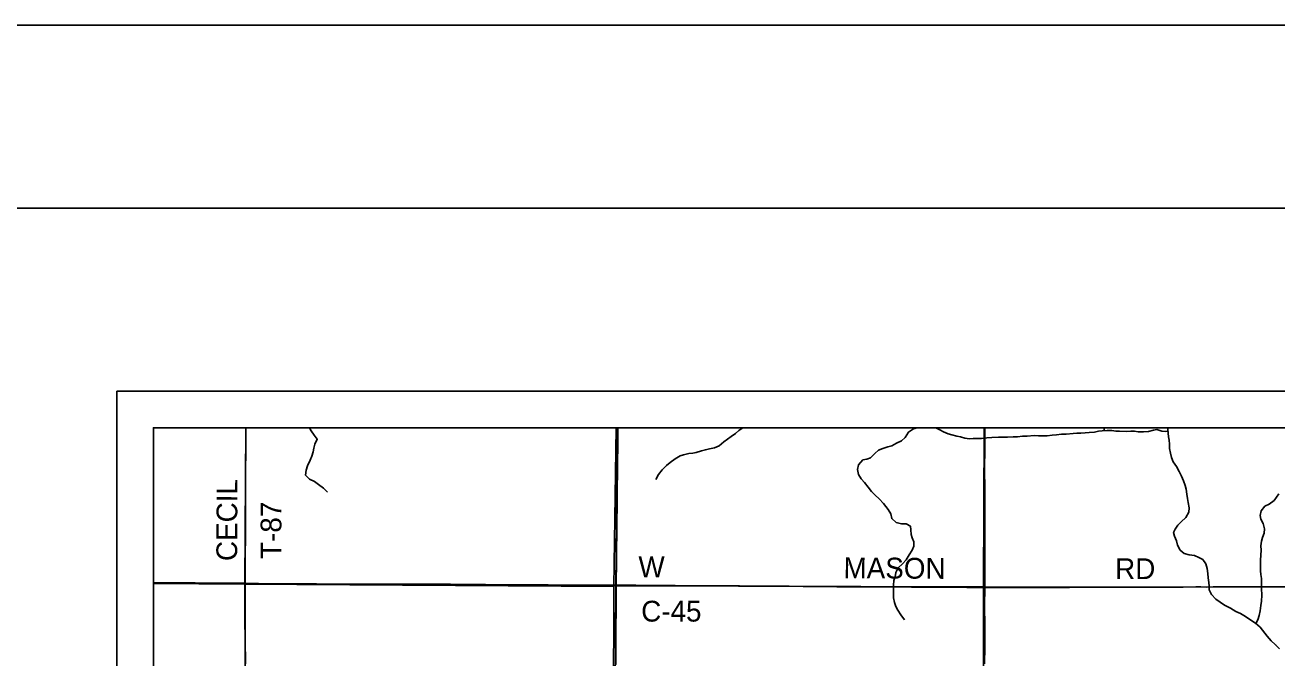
# Model space of a CAD drawing. Extents: x 0 to 1391, y -24 to 440.
# Drawn here: x 335 to 403.4, y 405.4 to 440 of the extents above; entities that cross this region are included whole.
import ezdxf

# ---------------------------------------------------------------- set-up
doc = ezdxf.new("R2010")
doc.units = 0
for name, color, linetype in [('GM_X_County_Road', 7, 'Continuous'), ('GM_X_County_Road_Text', 7, 'Continuous'), ('GM_X_Minor_River', 7, 'Continuous'), ('GM_X_Section', 7, 'Continuous'), ('GM_X_Township', 7, 'Continuous'), ('GM_X_Township_Road', 7, 'Continuous'), ('GM_X_Township_Road_Text', 7, 'Continuous'), ('SH_Border', 7, 'Continuous'), ('SH_Cut_Line', 7, 'Continuous'), ('SH_Data', 7, 'Continuous')]:
    doc.layers.add(name, color=color, linetype=linetype)

msp = doc.modelspace()

# ---------------------------------------------------------------- linework, layer by layer
at = {"layer": 'GM_X_County_Road'}
for points in [[(342, 409.542), (343.571, 409.526), (344.279, 409.518), (345.882, 409.511), (347.014, 409.499)], [(347.029, 405.1), (347.028, 405.473), (347.023, 406.044), (347.021, 407.312), (347.012, 408.605), (347.013, 408.965), (347.015, 409.387), (347.015, 409.4), (347.014, 409.499)], [(347.014, 409.499), (347.747, 409.492), (349.313, 409.475), (350.916, 409.473), (353.115, 409.457), (355.241, 409.446), (356.049, 409.449), (358.236, 409.44), (360.15, 409.424), (361.144, 409.42), (362.337, 409.414), (363.58, 409.406), (365.32, 409.403), (367.16, 409.396), (367.287, 409.396)], [(367.287, 409.396), (367.611, 409.393), (368.357, 409.387), (369.823, 409.376), (370.507, 409.375), (372.296, 409.359), (373.079, 409.357), (374.024, 409.353), (374.856, 409.348), (375.503, 409.346), (376.745, 409.334), (377.516, 409.327), (378.311, 409.321), (379.343, 409.312), (380.325, 409.306), (381.468, 409.3), (382.475, 409.296), (383.431, 409.29), (384.326, 409.286), (384.96, 409.283), (385.681, 409.279), (386.452, 409.275), (387.197, 409.27), (387.428, 409.271)], [(387.428, 409.271), (387.731, 409.272), (388.365, 409.269), (389.148, 409.267), (389.67, 409.269), (390.154, 409.271), (390.576, 409.267), (391.433, 409.274), (392.067, 409.275), (392.514, 409.283), (392.813, 409.282), (393.16, 409.281), (393.931, 409.286), (394.403, 409.283), (395.149, 409.286), (396.068, 409.28), (396.552, 409.282), (397.31, 409.289), (397.857, 409.289), (398.279, 409.291), (398.975, 409.297), (399.236, 409.296), (399.571, 409.294), (399.919, 409.296), (400.428, 409.295), (401.286, 409.298), (402.144, 409.299), (402.765, 409.301), (403.249, 409.305), (403.97, 409.309)]]:
    msp.add_lwpolyline(points, dxfattribs=at)
at = {"layer": 'GM_X_Minor_River'}
for points in [[(350.527, 418), (350.617, 417.824), (350.787, 417.586), (350.951, 417.378), (350.825, 417.099), (350.768, 416.872), (350.735, 416.675), (350.663, 416.434), (350.569, 416.23), (350.42, 415.921), (350.34, 415.687), (350.313, 415.406), (350.537, 415.19), (350.808, 415.056), (351.025, 414.901), (351.287, 414.692), (351.519, 414.468)], [(374.22, 418), (373.998, 417.843), (373.805, 417.686), (373.575, 417.515), (373.368, 417.375), (373.176, 417.226), (372.922, 417.01)], [(383.739, 418), (383.54, 417.945), (383.272, 417.76), (383.077, 417.459), (382.877, 417.288), (382.61, 417.148), (382.357, 417.015), (382.136, 416.958), (381.854, 416.856), (381.618, 416.777), (381.417, 416.59), (381.186, 416.358), (380.995, 416.285), (380.775, 416.244), (380.528, 415.967), (380.486, 415.717), (380.534, 415.442), (380.682, 415.205), (380.854, 415.012), (381.062, 414.75), (381.248, 414.519), (381.442, 414.311), (381.658, 414.118), (381.897, 413.863), (382.157, 413.532), (382.298, 413.295), (382.346, 413.028), (382.593, 412.819), (382.873, 412.746), (383.131, 412.742), (383.379, 412.616), (383.391, 412.418), (383.417, 412.167), (383.467, 411.977), (383.562, 411.762), (383.558, 411.519), (383.456, 411.301), (383.293, 411.045), (383.137, 410.782), (382.929, 410.557), (382.706, 410.348), (382.573, 410.085), (382.531, 409.857), (382.459, 409.646), (382.448, 409.395), (382.44, 408.917), (382.452, 408.696), (382.501, 408.452), (382.573, 408.231), (382.684, 408.024), (382.839, 407.778), (383.047, 407.509)], [(397.448, 417.807), (397.303, 417.795), (397.099, 417.814), (396.842, 417.909), (396.652, 417.866), (396.378, 417.787), (396.112, 417.777), (395.809, 417.774), (395.612, 417.8), (395.407, 417.811), (395.202, 417.799), (394.793, 417.806), (394.603, 417.817), (394.376, 417.843), (394.118, 417.847), (393.853, 417.829), (393.655, 417.802), (393.427, 417.76), (393.146, 417.734), (392.91, 417.715), (392.69, 417.696), (392.463, 417.692), (392.265, 417.673), (391.885, 417.641), (391.627, 417.638), (391.361, 417.604), (391.118, 417.585), (390.837, 417.559), (390.625, 417.555), (390.36, 417.56), (390.125, 417.571), (389.753, 417.539), (389.502, 417.528), (389.213, 417.495), (388.986, 417.499), (388.682, 417.489), (388.493, 417.484), (388.174, 417.482), (387.825, 417.465), (387.536, 417.439), (387.255, 417.413), (387.005, 417.417), (386.793, 417.406), (386.595, 417.394), (386.345, 417.428), (386.104, 417.508), (385.907, 417.534), (385.635, 417.607), (385.439, 417.671), (385.183, 417.774), (384.98, 417.876), (384.759, 418)], [(393.953, 417.836), (393.955, 418)], [(403.306, 406.144), (403.306, 406.144), (403.082, 406.353), (402.866, 406.6), (402.479, 407.092), (402.232, 407.309), (401.969, 407.488), (401.684, 407.675), (401.399, 407.839), (401.15, 407.957), (400.857, 408.144), (400.534, 408.309), (400.294, 408.465), (400.054, 408.628), (399.83, 408.89), (399.698, 409.143), (399.693, 409.348), (399.681, 409.538), (399.647, 409.79), (399.628, 410.025), (399.587, 410.307), (399.508, 410.559), (399.345, 410.797), (399.134, 410.915), (398.886, 411.01), (398.606, 411.06), (398.326, 411.118), (398.117, 411.311), (397.969, 411.579), (397.905, 411.823), (397.795, 412.076), (397.753, 412.267), (397.839, 412.463), (397.979, 412.673), (398.172, 412.86), (398.411, 413.099), (398.582, 413.392), (398.594, 413.627), (398.538, 413.909), (398.503, 414.122), (398.477, 414.374), (398.436, 414.648), (398.378, 414.838), (398.284, 415.098), (398.189, 415.35), (398.049, 415.611), (397.909, 415.879), (397.724, 416.14), (397.629, 416.37), (397.58, 416.606), (397.531, 416.865), (397.527, 417.093), (397.5, 417.313), (397.48, 417.504), (397.461, 417.701), (397.434, 417.922), (397.431, 418)], [(372.922, 417.01), (372.67, 416.9), (372.381, 416.836), (372.168, 416.794), (371.947, 416.729), (371.665, 416.65), (371.475, 416.615), (371.262, 416.589), (370.973, 416.517), (370.783, 416.46), (370.507, 416.297), (370.246, 416.096), (370.046, 415.932), (369.8, 415.693), (369.606, 415.446), (369.45, 415.175)], [(402.249, 407.294), (402.349, 407.504), (402.421, 407.746), (402.486, 407.996), (402.521, 408.276), (402.547, 408.512), (402.567, 408.845), (402.558, 409.21), (402.554, 409.415), (402.552, 409.757), (402.525, 409.978), (402.505, 410.183), (402.495, 410.48), (402.492, 410.753), (402.511, 411.034), (402.531, 411.299), (402.527, 411.55), (402.561, 411.793), (402.618, 412.004), (402.705, 412.238), (402.716, 412.474), (402.645, 412.763), (402.52, 413.001), (402.478, 413.199), (402.535, 413.456), (402.744, 413.711), (402.981, 413.813), (403.242, 414.014), (403.5, 414.382)], [(403.53, 405.908), (403.306, 406.144)], [(403.362, 406.145), (403.361, 406.145)]]:
    msp.add_lwpolyline(points, dxfattribs=at)
at = {"layer": 'GM_X_Section'}
for p, q in [((367.354, 418), (347.045, 418)), ((387.399, 418), (367.354, 418)), ((407.425, 418), (387.399, 418)), ((342, 409.528), (342, 389.343))]:
    msp.add_line(p, q, dxfattribs=at)
for points in [[(347.045, 418), (342, 418), (342, 409.528)], [(342, 409.528), (346.989, 409.492), (347.045, 418)], [(347.045, 418), (346.989, 409.492), (367.275, 409.356), (367.354, 418)], [(367.354, 418), (367.275, 409.356), (387.365, 409.3), (387.399, 418)], [(387.399, 418), (387.365, 409.3), (407.575, 409.291), (407.425, 418)], [(342, 389.343), (347.061, 389.308), (346.989, 409.492), (342, 409.528)]]:
    msp.add_lwpolyline(points, dxfattribs=at)
for points in [[(367.275, 409.356), (367.149, 389.154), (347.061, 389.308), (346.989, 409.492)], [(367.275, 409.356), (387.365, 409.3), (387.322, 389.119), (367.149, 389.154)], [(387.365, 409.3), (407.575, 409.291), (407.121, 398.792), (407.176, 391.617), (407.542, 389.3), (387.322, 389.119)]]:
    msp.add_lwpolyline(points, close=True, dxfattribs=at)
at = {"layer": 'GM_X_Township'}
msp.add_line((342, 409.484), (342, 328.905), dxfattribs=at)
for points in [[(367.289, 418), (342, 418), (342, 409.484)], [(342, 409.484), (346.96, 409.447), (367.16, 409.322), (367.289, 418)], [(447.02, 384.234), (447.036, 389.216), (447.076, 409.404), (447.056, 418), (367.289, 418), (367.16, 409.322), (367.112, 389.089), (367.052, 379.006), (366.961, 368.979), (366.895, 354.384)], [(342, 328.905), (346.676, 328.912), (347.332, 328.904), (351.489, 328.852), (352.004, 328.845), (356.749, 328.811), (366.886, 328.586), (366.882, 332.104), (366.863, 348.93), (366.895, 354.384), (366.961, 368.979), (367.052, 379.006), (367.112, 389.089), (367.16, 409.322), (346.96, 409.447), (342, 409.484)]]:
    msp.add_lwpolyline(points, dxfattribs=at)
at = {"layer": 'GM_X_Township_Road'}
for points in [[(347.014, 409.499), (347.017, 409.915), (347.02, 410.238), (347.018, 410.884), (347.021, 411.257), (347.025, 411.791), (347.027, 412.462), (347.03, 413.755), (347.035, 414.861), (347.041, 415.892), (347.043, 416.439), (347.05, 416.899), (347.049, 417.594), (347.052, 418)], [(367.287, 409.396), (367.285, 409.607), (367.299, 410.551), (367.305, 411.359), (367.317, 412.204), (367.33, 412.925), (367.34, 413.683), (367.343, 414.205), (367.348, 414.739), (367.356, 415.51), (367.362, 416.218), (367.373, 416.901), (367.381, 417.535), (367.384, 418)], [(387.428, 409.271), (387.43, 409.71), (387.434, 410.182), (387.432, 410.99), (387.435, 413.686), (387.43, 414.295), (387.429, 414.891), (387.424, 415.475), (387.425, 416.159), (387.427, 416.457), (387.43, 417.003), (387.432, 417.251), (387.438, 417.698), (387.441, 417.984), (387.441, 418)], [(367.264, 405.059), (367.266, 405.419), (367.267, 406.177), (367.274, 407.06), (367.282, 408.041), (367.284, 408.601), (367.288, 409.11), (367.287, 409.371), (367.287, 409.396)], [(387.424, 405.087), (387.43, 406.032), (387.431, 407.187), (387.423, 408.243), (387.428, 409.271)]]:
    msp.add_lwpolyline(points, dxfattribs=at)
at = {"layer": 'SH_Border'}
msp.add_lwpolyline([(30, 430), (670, 430), (670, 10), (30, 10)], close=True, dxfattribs=at)
at = {"layer": 'SH_Cut_Line'}
msp.add_lwpolyline([(0, 0), (680, 0), (680, 440), (0, 440)], close=True, dxfattribs=at)
at = {"layer": 'SH_Data'}
for p, q in [((340, 420), (340, 280)), ((340, 420), (480, 420)), ((342, 418), (478, 418)), ((342, 418), (342, 282))]:
    msp.add_line(p, q, dxfattribs=at)

# ---------------------------------------------------------------- texts
at = {"layer": 'GM_X_County_Road_Text'}
for s, height, rotation, p in [('W', 1.136, 0.00001, (368.507, 409.826)), ('MASON', 1.1364, 359.619, (379.712, 409.776)), ('RD', 1.1364, 0.00001, (394.557, 409.726)), ('C-45', 1.1364, 0.00001, (368.657, 407.405))]:
    msp.add_text(s, height=height, rotation=rotation, dxfattribs=at).set_placement(p)
at = {"layer": 'GM_X_Township_Road_Text'}
for s, rotation, p in [('CECIL', 89.76224, (346.577, 410.711)), ('T-87', 90, (348.996, 410.829))]:
    msp.add_text(s, height=1.1364, rotation=rotation, dxfattribs=at).set_placement(p)

doc.saveas('drawing.dxf')
